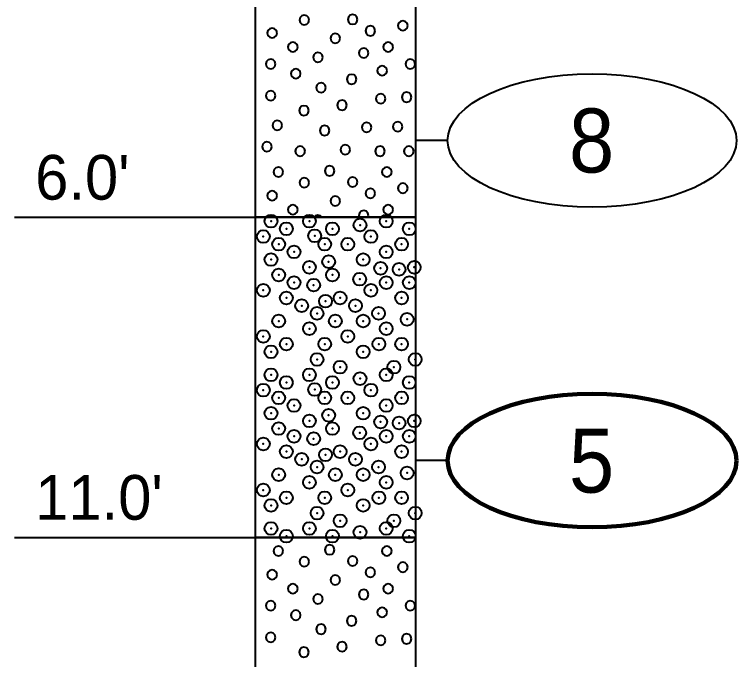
# Model space of a CAD drawing. Extents: x -582 to 653, y -817 to -3.
# Drawn here: x -514.61 to -503.32, y -193.52 to -183.44 of the extents above; entities that cross this region are included whole.
import ezdxf
from ezdxf.enums import TextEntityAlignment as Align

# ---------------------------------------------------------------- set-up
doc = ezdxf.new("R2010")
doc.units = 0
doc.header["$LTSCALE"] = 0.4
doc.header["$PDMODE"] = 32
doc.header["$PDSIZE"] = 0.2
doc.layers.add('27', color=7, linetype='Continuous', lineweight=40)

msp = doc.modelspace()

# ---------------------------------------------------------------- linework, layer by layer
at = {"layer": '27'}
for p, q in [((-507.8382, -185.408), (-508.3382, -185.408)), ((-514.6056, -186.608), (-510.8382, -186.608)), ((-507.8382, -190.408), (-508.3382, -190.408)), ((-514.6056, -191.608), (-510.8382, -191.608))]:
    msp.add_line(p, q, dxfattribs=at)
for points in [[(-510.8382, -180.608), (-508.3382, -180.608), (-508.3382, -186.608), (-510.8382, -186.608)], [(-509.2462, -183.517), (-509.2564, -183.4789), (-509.2843, -183.451), (-509.3224, -183.4408), (-509.3605, -183.451), (-509.3884, -183.4789), (-509.3986, -183.517), (-509.3884, -183.5551), (-509.3605, -183.583), (-509.3224, -183.5932), (-509.2843, -183.583), (-509.2564, -183.5551)], [(-510.0013, -183.526), (-510.0115, -183.4879), (-510.0394, -183.46), (-510.0775, -183.4498), (-510.1156, -183.46), (-510.1435, -183.4879), (-510.1537, -183.526), (-510.1435, -183.5641), (-510.1156, -183.5919), (-510.0775, -183.6022), (-510.0394, -183.5919), (-510.0115, -183.5641)], [(-508.4608, -183.6128), (-508.471, -183.5747), (-508.4989, -183.5469), (-508.537, -183.5366), (-508.5751, -183.5469), (-508.603, -183.5747), (-508.6132, -183.6128), (-508.603, -183.6509), (-508.5751, -183.6788), (-508.537, -183.689), (-508.4989, -183.6788), (-508.471, -183.6509)], [(-510.5024, -183.7285), (-510.5126, -183.6904), (-510.5405, -183.6625), (-510.5786, -183.6523), (-510.6167, -183.6625), (-510.6446, -183.6904), (-510.6548, -183.7285), (-510.6446, -183.7666), (-510.6167, -183.7945), (-510.5786, -183.8047), (-510.5405, -183.7945), (-510.5126, -183.7666)], [(-508.968, -183.6942), (-508.9782, -183.6561), (-509.0061, -183.6282), (-509.0442, -183.618), (-509.0823, -183.6282), (-509.1102, -183.6561), (-509.1204, -183.6942), (-509.1102, -183.7323), (-509.0823, -183.7602), (-509.0442, -183.7704), (-509.0061, -183.7602), (-508.9782, -183.7323)], [(-509.5164, -183.8117), (-509.5266, -183.7736), (-509.5545, -183.7457), (-509.5926, -183.7355), (-509.6307, -183.7457), (-509.6585, -183.7736), (-509.6688, -183.8117), (-509.6585, -183.8498), (-509.6307, -183.8777), (-509.5926, -183.8879), (-509.5545, -183.8777), (-509.5266, -183.8498)], [(-510.1795, -183.9472), (-510.1897, -183.9091), (-510.2176, -183.8812), (-510.2557, -183.871), (-510.2938, -183.8812), (-510.3217, -183.9091), (-510.3319, -183.9472), (-510.3217, -183.9853), (-510.2938, -184.0132), (-510.2557, -184.0234), (-510.2176, -184.0132), (-510.1897, -183.9853)], [(-508.6909, -183.9472), (-508.7011, -183.9091), (-508.729, -183.8812), (-508.7671, -183.871), (-508.8052, -183.8812), (-508.8331, -183.9091), (-508.8433, -183.9472), (-508.8331, -183.9853), (-508.8052, -184.0132), (-508.7671, -184.0234), (-508.729, -184.0132), (-508.7011, -183.9853)], [(-509.0723, -184.04), (-509.0825, -184.0019), (-509.1104, -183.974), (-509.1485, -183.9638), (-509.1866, -183.974), (-509.2144, -184.0019), (-509.2247, -184.04), (-509.2144, -184.0781), (-509.1866, -184.106), (-509.1485, -184.1162), (-509.1104, -184.106), (-509.0825, -184.0781)], [(-509.788, -184.1086), (-509.7982, -184.0705), (-509.8261, -184.0427), (-509.8642, -184.0324), (-509.9023, -184.0427), (-509.9302, -184.0705), (-509.9404, -184.1086), (-509.9302, -184.1467), (-509.9023, -184.1746), (-509.8642, -184.1848), (-509.8261, -184.1746), (-509.7982, -184.1467)], [(-510.5253, -184.2129), (-510.5355, -184.1748), (-510.5634, -184.1469), (-510.6015, -184.1367), (-510.6396, -184.1469), (-510.6675, -184.1748), (-510.6777, -184.2129), (-510.6675, -184.251), (-510.6396, -184.2789), (-510.6015, -184.2891), (-510.5634, -184.2789), (-510.5355, -184.251)], [(-508.3451, -184.2129), (-508.3553, -184.1748), (-508.3832, -184.1469), (-508.4213, -184.1367), (-508.4594, -184.1469), (-508.4873, -184.1748), (-508.4975, -184.2129), (-508.4873, -184.251), (-508.4594, -184.2789), (-508.4213, -184.2891), (-508.3832, -184.2789), (-508.3553, -184.251)], [(-510.1338, -184.3629), (-510.144, -184.3248), (-510.1719, -184.2969), (-510.21, -184.2867), (-510.2481, -184.2969), (-510.276, -184.3248), (-510.2862, -184.3629), (-510.276, -184.401), (-510.2481, -184.4289), (-510.21, -184.4391), (-510.1719, -184.4289), (-510.144, -184.401)], [(-508.7837, -184.3171), (-508.7939, -184.279), (-508.8218, -184.2511), (-508.8599, -184.2409), (-508.898, -184.2511), (-508.9259, -184.279), (-508.9361, -184.3171), (-508.9259, -184.3552), (-508.898, -184.3831), (-508.8599, -184.3933), (-508.8218, -184.3831), (-508.7939, -184.3552)], [(-509.2617, -184.4506), (-509.2719, -184.4125), (-509.2998, -184.3846), (-509.3379, -184.3744), (-509.376, -184.3846), (-509.4039, -184.4125), (-509.4141, -184.4506), (-509.4039, -184.4887), (-509.376, -184.5166), (-509.3379, -184.5268), (-509.2998, -184.5166), (-509.2719, -184.4887)], [(-509.7397, -184.5816), (-509.7499, -184.5435), (-509.7778, -184.5156), (-509.8159, -184.5054), (-509.854, -184.5156), (-509.8819, -184.5435), (-509.8921, -184.5816), (-509.8819, -184.6197), (-509.854, -184.6475), (-509.8159, -184.6578), (-509.7778, -184.6475), (-509.7499, -184.6197)], [(-510.5253, -184.7087), (-510.5355, -184.6706), (-510.5634, -184.6427), (-510.6015, -184.6325), (-510.6396, -184.6427), (-510.6675, -184.6706), (-510.6777, -184.7087), (-510.6675, -184.7468), (-510.6396, -184.7747), (-510.6015, -184.7849), (-510.5634, -184.7747), (-510.5355, -184.7468)], [(-508.8066, -184.7557), (-508.8168, -184.7176), (-508.8447, -184.6897), (-508.8828, -184.6795), (-508.9209, -184.6897), (-508.9487, -184.7176), (-508.959, -184.7557), (-508.9487, -184.7938), (-508.9209, -184.8217), (-508.8828, -184.8319), (-508.8447, -184.8217), (-508.8168, -184.7938)], [(-508.4023, -184.7316), (-508.4125, -184.6935), (-508.4404, -184.6656), (-508.4785, -184.6554), (-508.5166, -184.6656), (-508.5445, -184.6935), (-508.5547, -184.7316), (-508.5445, -184.7697), (-508.5166, -184.7976), (-508.4785, -184.8078), (-508.4404, -184.7976), (-508.4125, -184.7697)], [(-509.4117, -184.8561), (-509.4219, -184.818), (-509.4498, -184.7902), (-509.4879, -184.7799), (-509.526, -184.7902), (-509.5539, -184.818), (-509.5641, -184.8561), (-509.5539, -184.8942), (-509.526, -184.9221), (-509.4879, -184.9323), (-509.4498, -184.9221), (-509.4219, -184.8942)], [(-510.0066, -184.9401), (-510.0168, -184.902), (-510.0447, -184.8741), (-510.0828, -184.8639), (-510.1209, -184.8741), (-510.1488, -184.902), (-510.159, -184.9401), (-510.1488, -184.9782), (-510.1209, -185.006), (-510.0828, -185.0163), (-510.0447, -185.006), (-510.0168, -184.9782)], [(-510.4223, -185.1714), (-510.4326, -185.1333), (-510.4604, -185.1054), (-510.4985, -185.0952), (-510.5366, -185.1054), (-510.5645, -185.1333), (-510.5747, -185.1714), (-510.5645, -185.2095), (-510.5366, -185.2374), (-510.4985, -185.2476), (-510.4604, -185.2374), (-510.4326, -185.2095)], [(-509.0265, -185.2007), (-509.0367, -185.1626), (-509.0646, -185.1347), (-509.1027, -185.1245), (-509.1408, -185.1347), (-509.1687, -185.1626), (-509.1789, -185.2007), (-509.1687, -185.2388), (-509.1408, -185.2667), (-509.1027, -185.2769), (-509.0646, -185.2667), (-509.0367, -185.2388)], [(-508.5409, -185.193), (-508.5511, -185.1549), (-508.579, -185.127), (-508.6171, -185.1168), (-508.6552, -185.127), (-508.6831, -185.1549), (-508.6933, -185.193), (-508.6831, -185.2311), (-508.6552, -185.259), (-508.6171, -185.2692), (-508.579, -185.259), (-508.5511, -185.2311)], [(-509.6837, -185.2515), (-509.6939, -185.2134), (-509.7218, -185.1855), (-509.7599, -185.1753), (-509.798, -185.1855), (-509.8259, -185.2134), (-509.8361, -185.2515), (-509.8259, -185.2896), (-509.798, -185.3175), (-509.7599, -185.3277), (-509.7218, -185.3175), (-509.6939, -185.2896)], [(-510.5838, -185.5045), (-510.594, -185.4664), (-510.6219, -185.4385), (-510.66, -185.4283), (-510.6981, -185.4385), (-510.726, -185.4664), (-510.7362, -185.5045), (-510.726, -185.5426), (-510.6981, -185.5705), (-510.66, -185.5807), (-510.6219, -185.5705), (-510.594, -185.5426)], [(-509.3608, -185.5515), (-509.371, -185.5134), (-509.3989, -185.4855), (-509.437, -185.4753), (-509.4751, -185.4855), (-509.503, -185.5134), (-509.5132, -185.5515), (-509.503, -185.5896), (-509.4751, -185.6175), (-509.437, -185.6277), (-509.3989, -185.6175), (-509.371, -185.5896)], [(-510.0651, -185.5744), (-510.0753, -185.5363), (-510.1032, -185.5084), (-510.1413, -185.4982), (-510.1794, -185.5084), (-510.2073, -185.5363), (-510.2175, -185.5744), (-510.2073, -185.6125), (-510.1794, -185.6404), (-510.1413, -185.6506), (-510.1032, -185.6404), (-510.0753, -185.6125)], [(-508.818, -185.5744), (-508.8282, -185.5363), (-508.8561, -185.5084), (-508.8942, -185.4982), (-508.9323, -185.5084), (-508.9602, -185.5363), (-508.9704, -185.5744), (-508.9602, -185.6125), (-508.9323, -185.6404), (-508.8942, -185.6506), (-508.8561, -185.6404), (-508.8282, -185.6125)], [(-508.368, -185.5744), (-508.3782, -185.5363), (-508.4061, -185.5084), (-508.4442, -185.4982), (-508.4823, -185.5084), (-508.5102, -185.5363), (-508.5204, -185.5744), (-508.5102, -185.6125), (-508.4823, -185.6404), (-508.4442, -185.6506), (-508.4061, -185.6404), (-508.3782, -185.6125)], [(-509.6053, -185.8811), (-509.6155, -185.843), (-509.6434, -185.8151), (-509.6815, -185.8049), (-509.7196, -185.8151), (-509.7475, -185.843), (-509.7577, -185.8811), (-509.7475, -185.9192), (-509.7196, -185.9471), (-509.6815, -185.9573), (-509.6434, -185.9471), (-509.6155, -185.9192)], [(-510.4063, -185.9007), (-510.4165, -185.8626), (-510.4444, -185.8347), (-510.4825, -185.8245), (-510.5206, -185.8347), (-510.5485, -185.8626), (-510.5587, -185.9007), (-510.5485, -185.9388), (-510.5206, -185.9667), (-510.4825, -185.9769), (-510.4444, -185.9667), (-510.4165, -185.9388)], [(-508.7116, -185.9007), (-508.7218, -185.8626), (-508.7497, -185.8348), (-508.7878, -185.8245), (-508.8259, -185.8348), (-508.8538, -185.8626), (-508.864, -185.9007), (-508.8538, -185.9388), (-508.8259, -185.9667), (-508.7878, -185.9769), (-508.7497, -185.9667), (-508.7218, -185.9388)], [(-510.0013, -186.066), (-510.0115, -186.0279), (-510.0394, -186), (-510.0775, -185.9898), (-510.1156, -186), (-510.1435, -186.0279), (-510.1537, -186.066), (-510.1435, -186.1041), (-510.1156, -186.1319), (-510.0775, -186.1422), (-510.0394, -186.1319), (-510.0115, -186.1041)], [(-509.2462, -186.057), (-509.2564, -186.0189), (-509.2843, -185.991), (-509.3224, -185.9808), (-509.3605, -185.991), (-509.3884, -186.0189), (-509.3986, -186.057), (-509.3884, -186.0951), (-509.3605, -186.123), (-509.3224, -186.1332), (-509.2843, -186.123), (-509.2564, -186.0951)], [(-508.4608, -186.1528), (-508.471, -186.1147), (-508.4989, -186.0869), (-508.537, -186.0766), (-508.5751, -186.0869), (-508.603, -186.1147), (-508.6132, -186.1528), (-508.603, -186.1909), (-508.5751, -186.2188), (-508.537, -186.229), (-508.4989, -186.2188), (-508.471, -186.1909)], [(-510.5024, -186.2685), (-510.5126, -186.2304), (-510.5405, -186.2025), (-510.5786, -186.1923), (-510.6167, -186.2025), (-510.6446, -186.2304), (-510.6548, -186.2685), (-510.6446, -186.3066), (-510.6167, -186.3345), (-510.5786, -186.3447), (-510.5405, -186.3345), (-510.5126, -186.3066)], [(-508.968, -186.2342), (-508.9782, -186.1961), (-509.0061, -186.1682), (-509.0442, -186.158), (-509.0823, -186.1682), (-509.1102, -186.1961), (-509.1204, -186.2342), (-509.1102, -186.2723), (-509.0823, -186.3002), (-509.0442, -186.3104), (-509.0061, -186.3002), (-508.9782, -186.2723)], [(-509.5164, -186.3517), (-509.5266, -186.3136), (-509.5545, -186.2857), (-509.5926, -186.2755), (-509.6307, -186.2857), (-509.6585, -186.3136), (-509.6688, -186.3517), (-509.6585, -186.3898), (-509.6307, -186.4177), (-509.5926, -186.4279), (-509.5545, -186.4177), (-509.5266, -186.3898)], [(-510.1795, -186.4872), (-510.1897, -186.4491), (-510.2176, -186.4212), (-510.2557, -186.411), (-510.2938, -186.4212), (-510.3217, -186.4491), (-510.3319, -186.4872), (-510.3217, -186.5253), (-510.2938, -186.5532), (-510.2557, -186.5634), (-510.2176, -186.5532), (-510.1897, -186.5253)], [(-508.6909, -186.4872), (-508.7011, -186.4491), (-508.729, -186.4212), (-508.7671, -186.411), (-508.8052, -186.4212), (-508.8331, -186.4491), (-508.8433, -186.4872), (-508.8331, -186.5253), (-508.8052, -186.5532), (-508.7671, -186.5634), (-508.729, -186.5532), (-508.7011, -186.5253)], [(-509.8261, -186.5827), (-509.8642, -186.5724), (-509.9023, -186.5827), (-509.9277, -186.608), (-509.8007, -186.608)], [(-509.0723, -186.58), (-509.0825, -186.5419), (-509.1104, -186.514), (-509.1485, -186.5038), (-509.1866, -186.514), (-509.2144, -186.5419), (-509.2247, -186.58), (-509.2171, -186.608), (-509.0798, -186.608)], [(-510.8382, -186.608), (-508.3382, -186.608), (-508.3382, -191.608), (-510.8382, -191.608)], [(-510.8382, -191.608), (-508.3382, -191.608), (-508.3382, -202.108), (-510.8382, -202.108)], [(-510.4063, -191.8207), (-510.4165, -191.7826), (-510.4444, -191.7547), (-510.4825, -191.7445), (-510.5206, -191.7547), (-510.5485, -191.7826), (-510.5587, -191.8207), (-510.5485, -191.8588), (-510.5206, -191.8867), (-510.4825, -191.8969), (-510.4444, -191.8867), (-510.4165, -191.8588)], [(-509.6053, -191.8011), (-509.6155, -191.763), (-509.6434, -191.7351), (-509.6815, -191.7249), (-509.7196, -191.7351), (-509.7475, -191.763), (-509.7577, -191.8011), (-509.7475, -191.8392), (-509.7196, -191.8671), (-509.6815, -191.8773), (-509.6434, -191.8671), (-509.6155, -191.8392)], [(-508.7116, -191.8207), (-508.7218, -191.7826), (-508.7497, -191.7548), (-508.7878, -191.7445), (-508.8259, -191.7548), (-508.8538, -191.7826), (-508.864, -191.8207), (-508.8538, -191.8588), (-508.8259, -191.8867), (-508.7878, -191.8969), (-508.7497, -191.8867), (-508.7218, -191.8588)], [(-509.2462, -191.977), (-509.2564, -191.9389), (-509.2843, -191.911), (-509.3224, -191.9008), (-509.3605, -191.911), (-509.3884, -191.9389), (-509.3986, -191.977), (-509.3884, -192.0151), (-509.3605, -192.043), (-509.3224, -192.0532), (-509.2843, -192.043), (-509.2564, -192.0151)], [(-510.0013, -191.986), (-510.0115, -191.9479), (-510.0394, -191.92), (-510.0775, -191.9098), (-510.1156, -191.92), (-510.1435, -191.9479), (-510.1537, -191.986), (-510.1435, -192.0241), (-510.1156, -192.0519), (-510.0775, -192.0622), (-510.0394, -192.0519), (-510.0115, -192.0241)], [(-508.4608, -192.0728), (-508.471, -192.0347), (-508.4989, -192.0069), (-508.537, -191.9966), (-508.5751, -192.0069), (-508.603, -192.0347), (-508.6132, -192.0728), (-508.603, -192.1109), (-508.5751, -192.1388), (-508.537, -192.149), (-508.4989, -192.1388), (-508.471, -192.1109)], [(-510.5024, -192.1885), (-510.5126, -192.1504), (-510.5405, -192.1225), (-510.5786, -192.1123), (-510.6167, -192.1225), (-510.6446, -192.1504), (-510.6548, -192.1885), (-510.6446, -192.2266), (-510.6167, -192.2545), (-510.5786, -192.2647), (-510.5405, -192.2545), (-510.5126, -192.2266)], [(-508.968, -192.1542), (-508.9782, -192.1161), (-509.0061, -192.0882), (-509.0442, -192.078), (-509.0823, -192.0882), (-509.1102, -192.1161), (-509.1204, -192.1542), (-509.1102, -192.1923), (-509.0823, -192.2202), (-509.0442, -192.2304), (-509.0061, -192.2202), (-508.9782, -192.1923)], [(-509.5164, -192.2717), (-509.5266, -192.2336), (-509.5545, -192.2057), (-509.5926, -192.1955), (-509.6307, -192.2057), (-509.6585, -192.2336), (-509.6688, -192.2717), (-509.6585, -192.3098), (-509.6307, -192.3377), (-509.5926, -192.3479), (-509.5545, -192.3377), (-509.5266, -192.3098)], [(-510.1795, -192.4072), (-510.1897, -192.3691), (-510.2176, -192.3412), (-510.2557, -192.331), (-510.2938, -192.3412), (-510.3217, -192.3691), (-510.3319, -192.4072), (-510.3217, -192.4453), (-510.2938, -192.4732), (-510.2557, -192.4834), (-510.2176, -192.4732), (-510.1897, -192.4453)], [(-508.6909, -192.4072), (-508.7011, -192.3691), (-508.729, -192.3412), (-508.7671, -192.331), (-508.8052, -192.3412), (-508.8331, -192.3691), (-508.8433, -192.4072), (-508.8331, -192.4453), (-508.8052, -192.4732), (-508.7671, -192.4834), (-508.729, -192.4732), (-508.7011, -192.4453)], [(-509.0723, -192.5), (-509.0825, -192.4619), (-509.1104, -192.434), (-509.1485, -192.4238), (-509.1866, -192.434), (-509.2144, -192.4619), (-509.2247, -192.5), (-509.2144, -192.5381), (-509.1866, -192.566), (-509.1485, -192.5762), (-509.1104, -192.566), (-509.0825, -192.5381)], [(-509.788, -192.5686), (-509.7982, -192.5305), (-509.8261, -192.5027), (-509.8642, -192.4924), (-509.9023, -192.5027), (-509.9302, -192.5305), (-509.9404, -192.5686), (-509.9302, -192.6067), (-509.9023, -192.6346), (-509.8642, -192.6448), (-509.8261, -192.6346), (-509.7982, -192.6067)], [(-510.5253, -192.6729), (-510.5355, -192.6348), (-510.5634, -192.6069), (-510.6015, -192.5967), (-510.6396, -192.6069), (-510.6675, -192.6348), (-510.6777, -192.6729), (-510.6675, -192.711), (-510.6396, -192.7389), (-510.6015, -192.7491), (-510.5634, -192.7389), (-510.5355, -192.711)], [(-508.3451, -192.6729), (-508.3553, -192.6348), (-508.3832, -192.6069), (-508.4213, -192.5967), (-508.4594, -192.6069), (-508.4873, -192.6348), (-508.4975, -192.6729), (-508.4873, -192.711), (-508.4594, -192.7389), (-508.4213, -192.7491), (-508.3832, -192.7389), (-508.3553, -192.711)], [(-510.1338, -192.8229), (-510.144, -192.7848), (-510.1719, -192.7569), (-510.21, -192.7467), (-510.2481, -192.7569), (-510.276, -192.7848), (-510.2862, -192.8229), (-510.276, -192.861), (-510.2481, -192.8889), (-510.21, -192.8991), (-510.1719, -192.8889), (-510.144, -192.861)], [(-508.7837, -192.7771), (-508.7939, -192.739), (-508.8218, -192.7111), (-508.8599, -192.7009), (-508.898, -192.7111), (-508.9259, -192.739), (-508.9361, -192.7771), (-508.9259, -192.8152), (-508.898, -192.8431), (-508.8599, -192.8533), (-508.8218, -192.8431), (-508.7939, -192.8152)], [(-509.2617, -192.9106), (-509.2719, -192.8725), (-509.2998, -192.8446), (-509.3379, -192.8344), (-509.376, -192.8446), (-509.4039, -192.8725), (-509.4141, -192.9106), (-509.4039, -192.9487), (-509.376, -192.9766), (-509.3379, -192.9868), (-509.2998, -192.9766), (-509.2719, -192.9487)], [(-509.7397, -193.0416), (-509.7499, -193.0035), (-509.7778, -192.9756), (-509.8159, -192.9654), (-509.854, -192.9756), (-509.8819, -193.0035), (-509.8921, -193.0416), (-509.8819, -193.0797), (-509.854, -193.1075), (-509.8159, -193.1178), (-509.7778, -193.1075), (-509.7499, -193.0797)], [(-510.5253, -193.1687), (-510.5355, -193.1306), (-510.5634, -193.1027), (-510.6015, -193.0925), (-510.6396, -193.1027), (-510.6675, -193.1306), (-510.6777, -193.1687), (-510.6675, -193.2068), (-510.6396, -193.2347), (-510.6015, -193.2449), (-510.5634, -193.2347), (-510.5355, -193.2068)], [(-508.8066, -193.2157), (-508.8168, -193.1776), (-508.8447, -193.1497), (-508.8828, -193.1395), (-508.9209, -193.1497), (-508.9487, -193.1776), (-508.959, -193.2157), (-508.9487, -193.2538), (-508.9209, -193.2817), (-508.8828, -193.2919), (-508.8447, -193.2817), (-508.8168, -193.2538)], [(-508.4023, -193.1916), (-508.4125, -193.1535), (-508.4404, -193.1256), (-508.4785, -193.1154), (-508.5166, -193.1256), (-508.5445, -193.1535), (-508.5547, -193.1916), (-508.5445, -193.2297), (-508.5166, -193.2576), (-508.4785, -193.2678), (-508.4404, -193.2576), (-508.4125, -193.2297)], [(-509.4117, -193.3161), (-509.4219, -193.278), (-509.4498, -193.2502), (-509.4879, -193.2399), (-509.526, -193.2502), (-509.5539, -193.278), (-509.5641, -193.3161), (-509.5539, -193.3542), (-509.526, -193.3821), (-509.4879, -193.3923), (-509.4498, -193.3821), (-509.4219, -193.3542)], [(-510.0066, -193.4001), (-510.0168, -193.362), (-510.0447, -193.3341), (-510.0828, -193.3239), (-510.1209, -193.3341), (-510.1488, -193.362), (-510.159, -193.4001), (-510.1488, -193.4382), (-510.1209, -193.466), (-510.0828, -193.4763), (-510.0447, -193.466), (-510.0168, -193.4382)]]:
    msp.add_lwpolyline(points, close=True, dxfattribs=at)
msp.add_ellipse((-505.5808, -185.408), major_axis=(2.2574, 0), ratio=0.461538, dxfattribs=at)
at = {"layer": '27', "lineweight": 100}
msp.add_ellipse((-505.5808, -190.408), major_axis=(2.2574, 0), ratio=0.461538, dxfattribs=at)
at = {"layer": '27'}
for p in [(-510.5972, -186.6681), (-509.9972, -186.6681), (-508.7972, -186.6681), (-510.3572, -186.7881), (-509.6372, -186.7881), (-509.2064, -186.7281), (-508.4372, -186.7881), (-510.7172, -186.9081), (-509.9146, -186.8972), (-509.0372, -186.9081), (-510.4772, -187.0281), (-509.7572, -187.0281), (-509.3972, -187.0281), (-508.5572, -187.0281), (-510.2372, -187.1481), (-508.7972, -187.1481), (-510.5972, -187.2681), (-509.1572, -187.2681), (-509.6966, -187.3008), (-509.9972, -187.3881), (-508.8848, -187.4045), (-508.5958, -187.4208), (-508.3592, -187.3881), (-510.4772, -187.5081), (-509.6372, -187.5081), (-509.2118, -187.5736), (-510.2372, -187.6281), (-509.931, -187.6663), (-508.7972, -187.6281), (-508.4372, -187.6281), (-510.7172, -187.7481), (-509.0372, -187.7481), (-510.3572, -187.8681), (-509.7457, -187.9172), (-509.5172, -187.8681), (-508.5572, -187.8681), (-510.1172, -187.9881), (-509.2772, -187.9881), (-509.8772, -188.1081), (-508.9172, -188.1081), (-510.4772, -188.2281), (-509.5931, -188.2281), (-509.1572, -188.2281), (-508.4704, -188.2008), (-509.9972, -188.3481), (-508.7972, -188.3481), (-510.7172, -188.4681), (-509.3972, -188.4681), (-510.3572, -188.5881), (-509.7572, -188.5881), (-508.9119, -188.5881), (-508.5572, -188.5881), (-510.5972, -188.7081), (-509.1572, -188.7081), (-509.8772, -188.8281), (-508.3442, -188.8281), (-509.5172, -188.9481), (-508.6772, -188.9481), (-510.5972, -189.0681), (-509.9972, -189.0681), (-508.7972, -189.0681), (-510.3572, -189.1881), (-509.6372, -189.1881), (-509.2064, -189.1281), (-508.4372, -189.1881), (-509.9146, -189.2972), (-510.7172, -189.3081), (-509.0372, -189.3081), (-510.4772, -189.4281), (-509.7572, -189.4281), (-509.3972, -189.4281), (-508.5572, -189.4281), (-510.2372, -189.5481), (-508.7972, -189.5481), (-510.5972, -189.6681), (-509.6966, -189.7008), (-509.1572, -189.6681), (-509.9972, -189.7881), (-508.8848, -189.8045), (-508.5958, -189.8208), (-508.3592, -189.7881), (-510.4772, -189.9081), (-509.6372, -189.9081), (-509.2118, -189.9736), (-510.2372, -190.0281), (-509.931, -190.0663), (-508.7972, -190.0281), (-508.4372, -190.0281), (-510.7172, -190.1481), (-509.0372, -190.1481), (-510.3572, -190.2681), (-509.7457, -190.3172), (-509.5172, -190.2681), (-508.5572, -190.2681), (-510.1172, -190.3881), (-509.2772, -190.3881), (-509.8772, -190.5081), (-508.9172, -190.5081), (-510.4772, -190.6281), (-509.5931, -190.6281), (-509.1572, -190.6281), (-508.4704, -190.6008), (-509.9972, -190.7481), (-508.7972, -190.7481), (-510.7172, -190.8681), (-509.3972, -190.8681), (-510.3572, -190.9881), (-509.7572, -190.9881), (-508.9119, -190.9881), (-508.5572, -190.9881), (-510.5972, -191.1081), (-509.1572, -191.1081), (-509.8772, -191.2281), (-508.3442, -191.2281), (-509.5172, -191.3481), (-508.6772, -191.3481), (-510.5972, -191.4681), (-509.9972, -191.4681), (-509.2064, -191.5281), (-508.7972, -191.4681), (-510.3572, -191.5881), (-509.6372, -191.5881), (-508.4372, -191.5881)]:
    msp.add_point(p, dxfattribs=at)

# ---------------------------------------------------------------- texts
at = {"layer": '27', "width": 0.95}
for s, p in [('8', (-505.5882, -185.908)), ('5', (-505.5882, -190.908))]:
    msp.add_text(s, height=1, dxfattribs=at).set_placement(p, align=Align.CENTER)
at = {"layer": '27'}
for s, p in [("6.0'", (-514.2816, -186.3316)), ("11.0'", (-514.2816, -191.3316))]:
    msp.add_text(s, height=0.6976, dxfattribs=at).set_placement(p)

doc.saveas('drawing.dxf')
